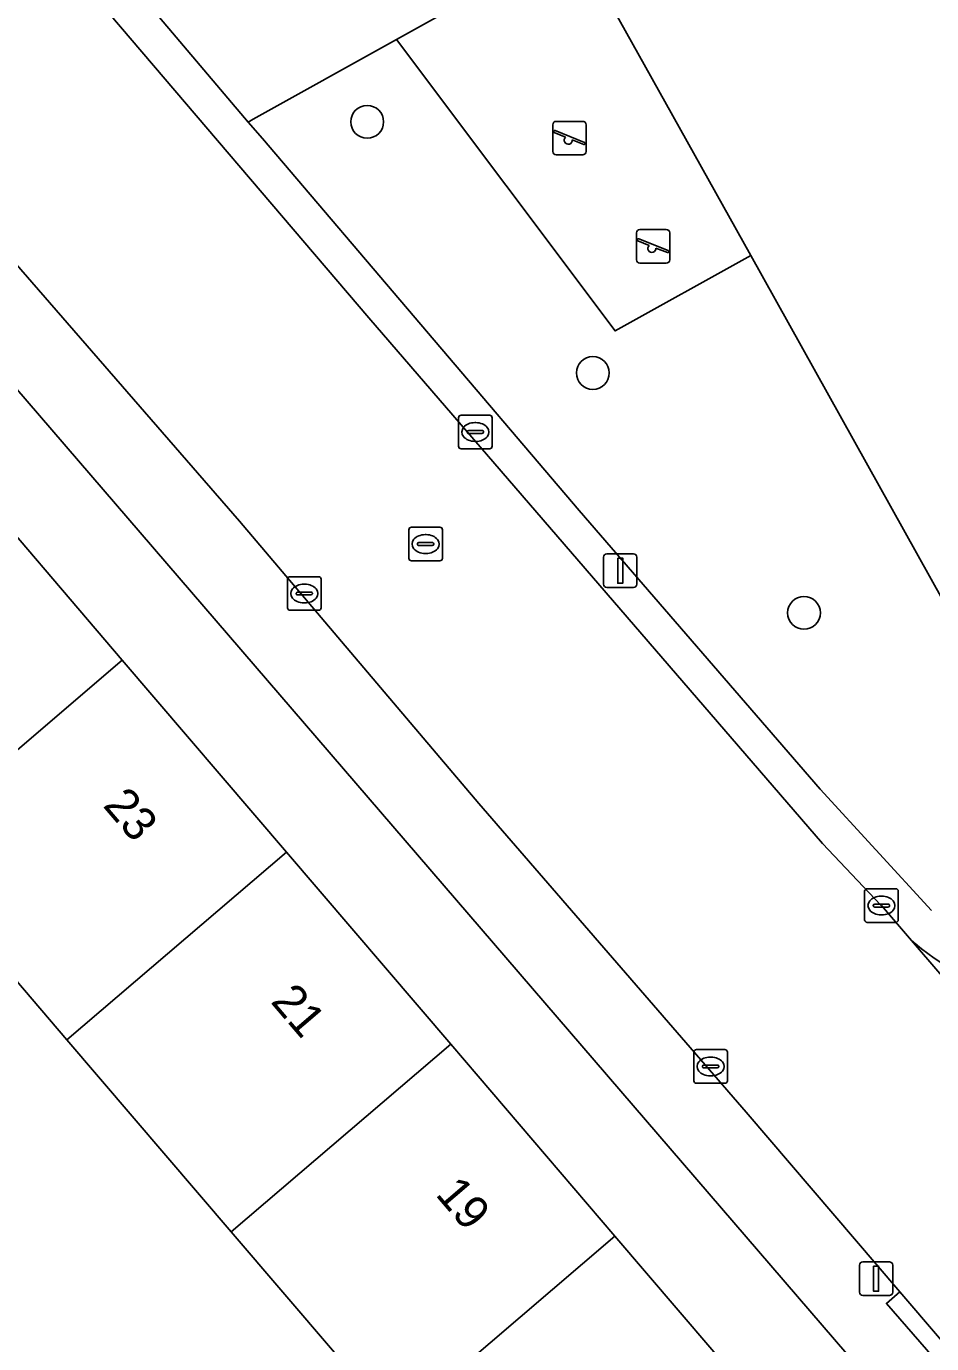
# Model space of a CAD drawing. Extents: x 159352 to 160617, y 385888 to 387323.
# Drawn here: x 160148.32 to 160175.27, y 386548.93 to 386588.14 of the extents above; entities that cross this region are included whole.
import ezdxf

# ---------------------------------------------------------------- set-up
doc = ezdxf.new("R2010")
doc.units = 0
for name, color, linetype in [('IMGEO_Boom', 7, 'Continuous'), ('IMGEO_Erf', 7, 'Continuous'), ('IMGEO_Groenvoorziening', 7, 'Continuous'), ('IMGEO_Kolk', 7, 'Continuous'), ('IMGEO_Lichtmast', 7, 'Continuous'), ('IMGEO_Pand', 7, 'Continuous'), ('IMGEO_Pand_nummerreeks', 7, 'Continuous'), ('IMGEO_Rijbaan_lokaal_open', 7, 'Continuous'), ('IMGEO_Rioolput', 7, 'Continuous'), ('IMGEO_Speelvoorziening', 7, 'Continuous'), ('IMGEO_Terreindeel_zand', 7, 'Continuous'), ('IMGEO_Voetpad_open', 7, 'Continuous')]:
    doc.layers.add(name, color=color, linetype=linetype)

msp = doc.modelspace()

# ---------------------------------------------------------------- linework, layer by layer
at = {"layer": 'IMGEO_Boom'}
for centre in [(160158.465, 386585.301), (160165.18, 386577.825), (160171.466, 386570.683)]:
    msp.add_circle(centre, 0.489, dxfattribs=at)
at = {"layer": 'IMGEO_Erf'}
for points in [[(160138.668, 386583.845), (160122.717, 386570.341), (160125.538, 386567.009), (160128.349, 386569.415), (160133.317, 386563.611), (160130.574, 386561.264), (160138.567, 386551.922), (160141.163, 386554.185), (160142.899, 386552.194), (160140.303, 386549.931), (160143.455, 386546.205), (160146.051, 386548.468), (160147.731, 386546.541), (160145.113, 386544.303), (160154.321, 386533.47), (160160.119, 386538.551), (160162.504, 386535.828), (160162.801, 386535.49), (160175.006, 386545.996), (160142.707, 386583.526)], [(160129.645, 386575.289), (160136.85, 386581.388), (160136.914, 386581.824), (160140.635, 386581.439), (160140.595, 386581.05), (160141.004, 386580.571), (160141.809, 386581.259), (160142.009, 386581.026), (160141.501, 386580.592), (160146.287, 386574.995), (160151.175, 386569.279), (160156.063, 386563.562), (160160.951, 386557.846), (160165.838, 386552.13), (160170.609, 386546.551)], [(160157.486, 386548.665), (160154.415, 386552.257), (160149.527, 386557.974), (160144.639, 386563.69), (160138.099, 386557.997), (160135.527, 386555.758), (160133.617, 386557.953), (160136.189, 386560.192), (160136.425, 386559.921), (160140.496, 386563.465), (160139.984, 386564.053), (160142.475, 386566.221), (160139.751, 386569.406), (160136.989, 386567.044), (160131.816, 386572.725)]]:
    msp.add_lwpolyline(points, dxfattribs=at)
at = {"layer": 'IMGEO_Groenvoorziening'}
for points in [[(160171.707, 386603.23), (160166.382, 386596.579), (160163.689, 386595.054), (160162.578, 386594.425), (160152.319, 386588.616), (160152.173, 386588.533), (160154.924, 386585.296), (160155.071, 386585.378), (160159.336, 386587.755), (160164.646, 386590.714), (160166.521, 386587.35), (160169.879, 386581.323), (160180.956, 386561.446), (160190.387, 386569.547)], [(160169.879, 386581.323), (160165.844, 386579.075), (160159.336, 386587.755), (160155.071, 386585.378), (160154.924, 386585.296), (160155.343, 386584.803), (160164.776, 386573.727), (160171.947, 386565.433), (160175.266, 386561.824)], [(160180.956, 386561.446), (160169.879, 386581.323)]]:
    msp.add_lwpolyline(points, dxfattribs=at)
at = {"layer": 'IMGEO_Kolk'}
for p, q in [((160161.258, 386576.567), (160162.11, 386576.567)), ((160161.183, 386575.641), (160161.183, 386576.493)), ((160161.671, 386576.347), (160161.696, 386576.347)), ((160162.184, 386576.493), (160162.184, 386575.641)), ((160161.442, 386576.061), (160161.442, 386576.073)), ((160161.88, 386576.024), (160161.482, 386576.024)), ((160161.485, 386576.11), (160161.883, 386576.11)), ((160161.694, 386575.787), (160161.669, 386575.787)), ((160161.926, 386576.073), (160161.926, 386576.061)), ((160162.11, 386575.567), (160161.258, 386575.567)), ((160156.092, 386570.833), (160156.092, 386571.685)), ((160156.167, 386571.759), (160157.019, 386571.759)), ((160156.58, 386571.539), (160156.605, 386571.539)), ((160157.093, 386571.685), (160157.093, 386570.833)), ((160156.351, 386571.253), (160156.351, 386571.265)), ((160156.789, 386571.216), (160156.391, 386571.216)), ((160156.394, 386571.302), (160156.792, 386571.302)), ((160156.835, 386571.265), (160156.835, 386571.253)), ((160157.019, 386570.759), (160156.167, 386570.759)), ((160156.603, 386570.979), (160156.578, 386570.979)), ((160173.345, 386562.469), (160174.197, 386562.469)), ((160173.27, 386561.543), (160173.27, 386562.395)), ((160173.758, 386562.249), (160173.783, 386562.249)), ((160174.271, 386562.395), (160174.271, 386561.543)), ((160173.529, 386561.963), (160173.529, 386561.975)), ((160173.967, 386561.926), (160173.569, 386561.926)), ((160173.572, 386562.012), (160173.97, 386562.012)), ((160173.781, 386561.689), (160173.756, 386561.689)), ((160174.013, 386561.975), (160174.013, 386561.963)), ((160174.197, 386561.469), (160173.345, 386561.469)), ((160168.187, 386556.753), (160168.187, 386557.605)), ((160168.262, 386557.679), (160169.114, 386557.679)), ((160168.675, 386557.459), (160168.7, 386557.459)), ((160169.188, 386557.605), (160169.188, 386556.753)), ((160168.446, 386557.173), (160168.446, 386557.185)), ((160168.884, 386557.136), (160168.486, 386557.136)), ((160168.489, 386557.222), (160168.887, 386557.222)), ((160168.93, 386557.185), (160168.93, 386557.173)), ((160169.114, 386556.679), (160168.262, 386556.679)), ((160168.698, 386556.899), (160168.673, 386556.899))]:
    msp.add_line(p, q, dxfattribs=at)
for points in [[(160161.258, 386576.567), (160162.11, 386576.567)], [(160161.183, 386575.641), (160161.183, 386576.493)], [(160162.184, 386576.493), (160162.184, 386575.641)], [(160162.11, 386575.567), (160161.258, 386575.567)], [(160156.092, 386570.833), (160156.092, 386571.685)], [(160156.167, 386571.759), (160157.019, 386571.759)], [(160157.093, 386571.685), (160157.093, 386570.833)], [(160157.019, 386570.759), (160156.167, 386570.759)], [(160173.345, 386562.469), (160174.197, 386562.469)], [(160173.27, 386561.543), (160173.27, 386562.395)], [(160174.271, 386562.395), (160174.271, 386561.543)], [(160174.197, 386561.469), (160173.345, 386561.469)], [(160168.187, 386556.753), (160168.187, 386557.605)], [(160168.262, 386557.679), (160169.114, 386557.679)], [(160169.188, 386557.605), (160169.188, 386556.753)], [(160169.114, 386556.679), (160168.262, 386556.679)]]:
    msp.add_lwpolyline(points, dxfattribs=at)
for centre, radius, start, end in [((160161.26, 386576.491), 0.0765, 91.552, 178.448), ((160161.26, 386576.491), 0.0765, 91.552, 178.448), ((160162.108, 386576.491), 0.0765, 1.552, 88.448), ((160162.108, 386576.491), 0.0765, 1.552, 88.448), ((160161.482, 386576.07), 0.0403, 85.8775, 175.7526), ((160161.479, 386576.06), 0.0366, 178.938, 274.7102), ((160161.883, 386576.067), 0.043, 264.8664, 352.4533), ((160161.887, 386576.072), 0.0386, 1.7309, 96.639), ((160161.26, 386575.643), 0.0765, 181.552, 268.448), ((160161.26, 386575.643), 0.0765, 181.552, 268.448), ((160162.108, 386575.643), 0.0765, 271.552, 358.448), ((160162.108, 386575.643), 0.0765, 271.552, 358.448), ((160156.169, 386571.683), 0.0765, 91.552, 178.448), ((160156.169, 386571.683), 0.0765, 91.552, 178.448), ((160157.017, 386571.683), 0.0765, 1.552, 88.448), ((160157.017, 386571.683), 0.0765, 1.552, 88.448), ((160156.391, 386571.262), 0.0403, 85.8775, 175.7526), ((160156.388, 386571.252), 0.0366, 178.938, 274.7102), ((160156.792, 386571.259), 0.043, 264.8664, 352.4533), ((160156.796, 386571.264), 0.0386, 1.7309, 96.639), ((160156.169, 386570.835), 0.0765, 181.552, 268.448), ((160156.169, 386570.835), 0.0765, 181.552, 268.448), ((160157.017, 386570.835), 0.0765, 271.552, 358.448), ((160157.017, 386570.835), 0.0765, 271.552, 358.448), ((160173.347, 386562.393), 0.0765, 91.552, 178.448), ((160173.347, 386562.393), 0.0765, 91.552, 178.448), ((160174.195, 386562.393), 0.0765, 1.552, 88.448), ((160174.195, 386562.393), 0.0765, 1.552, 88.448), ((160173.569, 386561.972), 0.0403, 85.8775, 175.7526), ((160173.566, 386561.962), 0.0366, 178.938, 274.7102), ((160173.97, 386561.969), 0.043, 264.8664, 352.4533), ((160173.974, 386561.974), 0.0386, 1.7309, 96.639), ((160173.347, 386561.545), 0.0765, 181.552, 268.448), ((160173.347, 386561.545), 0.0765, 181.552, 268.448), ((160174.195, 386561.545), 0.0765, 271.552, 358.448), ((160174.195, 386561.545), 0.0765, 271.552, 358.448), ((160168.264, 386557.603), 0.0765, 91.552, 178.448), ((160168.264, 386557.603), 0.0765, 91.552, 178.448), ((160169.112, 386557.603), 0.0765, 1.552, 88.448), ((160169.112, 386557.603), 0.0765, 1.552, 88.448), ((160168.486, 386557.182), 0.0403, 85.8775, 175.7526), ((160168.483, 386557.172), 0.0366, 178.938, 274.7102), ((160168.887, 386557.179), 0.043, 264.8664, 352.4533), ((160168.891, 386557.184), 0.0386, 1.7309, 96.639), ((160168.264, 386556.755), 0.0765, 181.552, 268.448), ((160168.264, 386556.755), 0.0765, 181.552, 268.448), ((160169.112, 386556.755), 0.0765, 271.552, 358.448), ((160169.112, 386556.755), 0.0765, 271.552, 358.448)]:
    msp.add_arc(centre, radius, start, end, dxfattribs=at)
for centre, major_axis, ratio, start_param, end_param in [((160161.67, 386576.067), (-0.387, 0.002), 0.722429, 4.712389, 7.853982), ((160161.695, 386576.067), (-0.39, 0.002), 0.717154, 1.570796, 4.712389), ((160156.579, 386571.259), (-0.387, 0.002), 0.722429, 4.712389, 7.853982), ((160156.604, 386571.259), (-0.39, 0.002), 0.717154, 1.570796, 4.712389), ((160173.757, 386561.969), (-0.387, 0.002), 0.722429, 4.712389, 7.853982), ((160173.782, 386561.969), (-0.39, 0.002), 0.717154, 1.570796, 4.712389), ((160168.674, 386557.179), (-0.387, 0.002), 0.722429, 4.712389, 7.853982), ((160168.699, 386557.179), (-0.39, 0.002), 0.717154, 1.570796, 4.712389)]:
    msp.add_ellipse(centre, major_axis=major_axis, ratio=ratio, start_param=start_param, end_param=end_param, dxfattribs=at)
at = {"layer": 'IMGEO_Lichtmast'}
for p, q in [((160165.501, 386571.541), (160165.501, 386572.341)), ((160165.501, 386572.341), (160165.501, 386571.541)), ((160165.601, 386572.441), (160166.391, 386572.441)), ((160166.391, 386572.441), (160165.601, 386572.441)), ((160166.491, 386572.341), (160166.491, 386571.541)), ((160166.491, 386571.541), (160166.491, 386572.341)), ((160166.391, 386571.441), (160165.601, 386571.441)), ((160165.601, 386571.441), (160166.391, 386571.441)), ((160173.117, 386550.463), (160173.117, 386551.263)), ((160173.117, 386551.263), (160173.117, 386550.463)), ((160173.217, 386551.363), (160174.007, 386551.363)), ((160174.007, 386551.363), (160173.217, 386551.363)), ((160174.107, 386551.263), (160174.107, 386550.463)), ((160174.107, 386550.463), (160174.107, 386551.263)), ((160174.007, 386550.363), (160173.217, 386550.363)), ((160173.217, 386550.363), (160174.007, 386550.363))]:
    msp.add_line(p, q, dxfattribs=at)
for points in [[(160165.921, 386572.316), (160166.071, 386572.316), (160166.071, 386571.566), (160165.921, 386571.566), (160165.921, 386572.316)], [(160173.537, 386551.238), (160173.687, 386551.238), (160173.687, 386550.488), (160173.537, 386550.488), (160173.537, 386551.238)]]:
    msp.add_lwpolyline(points, dxfattribs=at)
for centre, start, end in [((160165.601, 386572.341), 90, 180), ((160165.601, 386572.341), 90, 180), ((160166.391, 386572.341), 0, 90), ((160166.391, 386572.341), 360, 90), ((160165.601, 386571.541), 180, 270), ((160165.601, 386571.541), 180, 270), ((160166.391, 386571.541), 270, 0), ((160166.391, 386571.541), 270, 0), ((160173.217, 386551.263), 90, 180), ((160173.217, 386551.263), 90, 180), ((160174.007, 386551.263), 0, 90), ((160174.007, 386551.263), 360, 90), ((160173.217, 386550.463), 180, 270), ((160173.217, 386550.463), 180, 270), ((160174.007, 386550.463), 270, 0), ((160174.007, 386550.463), 270, 0)]:
    msp.add_arc(centre, 0.1, start, end, dxfattribs=at)
at = {"layer": 'IMGEO_Pand'}
for points in [[(160151.175, 386569.279), (160146.287, 386574.995), (160139.751, 386569.406), (160142.475, 386566.221), (160139.984, 386564.053), (160140.496, 386563.465), (160136.425, 386559.921), (160136.189, 386560.192), (160133.617, 386557.953), (160135.527, 386555.758), (160138.099, 386557.997), (160144.639, 386563.69)], [(160156.063, 386563.562), (160151.175, 386569.279), (160144.639, 386563.69), (160149.527, 386557.974)], [(160160.951, 386557.846), (160156.063, 386563.562), (160149.527, 386557.974), (160154.415, 386552.257)], [(160160.951, 386557.846), (160154.415, 386552.257), (160157.486, 386548.665), (160150.62, 386542.795), (160150.734, 386542.662), (160148.392, 386540.659), (160150.095, 386538.668), (160159.302, 386546.541), (160165.838, 386552.13)], [(160159.302, 386546.541), (160164.286, 386540.713), (160171.433, 386546.823), (160171.219, 386547.073), (160170.609, 386546.551), (160165.838, 386552.13)]]:
    msp.add_lwpolyline(points, close=True, dxfattribs=at)
at = {"layer": 'IMGEO_Rijbaan_lokaal_open'}
for points in [[(160172.019, 386563.821), (160158.516, 386579.462), (160150.487, 386588.871), (160149.906, 386589.549)], [(160144.471, 386585.091), (160144.986, 386584.533), (160154.663, 386573.416), (160161.791, 386565.006), (160169.743, 386555.823), (160174.321, 386550.474), (160176.681, 386547.715), (160178.165, 386545.981), (160178.429, 386545.682), (160180.731, 386543.081), (160200.034, 386520.57), (160200.139, 386520.66), (160205.346, 386525.105), (160202.475, 386528.527), (160199.828, 386531.758), (160198.659, 386533.137), (160197.022, 386535.028), (160186.158, 386547.581), (160185.901, 386547.899), (160185.858, 386547.885), (160174.603, 386560.997), (160173.771, 386561.969), (160173.756, 386561.984), (160172.019, 386563.821)], [(160174.603, 386560.997), (160185.858, 386547.885), (160185.901, 386547.899)]]:
    msp.add_lwpolyline(points, dxfattribs=at)
msp.add_arc((160178.333, 386564.873), 5.379, 226.0949, 304.9945, dxfattribs=at)
at = {"layer": 'IMGEO_Rioolput'}
for p, q in [((160159.703, 386572.306), (160159.703, 386573.158)), ((160159.778, 386573.232), (160160.63, 386573.232)), ((160160.704, 386573.158), (160160.704, 386572.306)), ((160159.962, 386572.726), (160159.962, 386572.738)), ((160160.4, 386572.689), (160160.002, 386572.689)), ((160160.005, 386572.775), (160160.403, 386572.775)), ((160160.191, 386573.012), (160160.216, 386573.012)), ((160160.446, 386572.738), (160160.446, 386572.726)), ((160160.63, 386572.232), (160159.778, 386572.232)), ((160160.214, 386572.452), (160160.189, 386572.452))]:
    msp.add_line(p, q, dxfattribs=at)
for points in [[(160159.703, 386572.306), (160159.703, 386573.158)], [(160159.778, 386573.232), (160160.63, 386573.232)], [(160160.704, 386573.158), (160160.704, 386572.306)], [(160160.63, 386572.232), (160159.778, 386572.232)]]:
    msp.add_lwpolyline(points, dxfattribs=at)
for centre, radius, start, end in [((160159.78, 386573.156), 0.0765, 91.552, 178.448), ((160159.78, 386573.156), 0.0765, 91.552, 178.448), ((160160.628, 386573.156), 0.0765, 1.552, 88.448), ((160160.628, 386573.156), 0.0765, 1.552, 88.448), ((160160.002, 386572.735), 0.0403, 85.8775, 175.7526), ((160159.999, 386572.725), 0.0366, 178.938, 274.7102), ((160160.403, 386572.732), 0.043, 264.8664, 352.4533), ((160160.407, 386572.737), 0.0386, 1.7309, 96.639), ((160159.78, 386572.308), 0.0765, 181.552, 268.448), ((160159.78, 386572.308), 0.0765, 181.552, 268.448), ((160160.628, 386572.308), 0.0765, 271.552, 358.448), ((160160.628, 386572.308), 0.0765, 271.552, 358.448)]:
    msp.add_arc(centre, radius, start, end, dxfattribs=at)
for centre, major_axis, ratio, start_param, end_param in [((160160.19, 386572.732), (-0.387, 0.002), 0.722429, 4.712389, 7.853982), ((160160.215, 386572.732), (-0.39, 0.002), 0.717154, 1.570796, 4.712389)]:
    msp.add_ellipse(centre, major_axis=major_axis, ratio=ratio, start_param=start_param, end_param=end_param, dxfattribs=at)
at = {"layer": 'IMGEO_Speelvoorziening'}
for p, q in [((160163.988, 386584.416), (160163.988, 386585.216)), ((160163.988, 386585.216), (160163.988, 386584.416)), ((160164.088, 386585.316), (160164.878, 386585.316)), ((160164.878, 386585.316), (160164.088, 386585.316)), ((160164.978, 386585.216), (160164.978, 386584.416)), ((160164.978, 386584.416), (160164.978, 386585.216)), ((160164.371, 386584.844), (160164.032, 386584.981)), ((160164.057, 386585.041), (160164.933, 386584.688)), ((160164.909, 386584.628), (160164.569, 386584.765)), ((160164.878, 386584.316), (160164.088, 386584.316)), ((160164.088, 386584.316), (160164.878, 386584.316)), ((160166.578, 386582.095), (160167.368, 386582.095)), ((160167.368, 386582.095), (160166.578, 386582.095)), ((160166.478, 386581.195), (160166.478, 386581.995)), ((160166.478, 386581.995), (160166.478, 386581.195)), ((160166.861, 386581.623), (160166.522, 386581.76)), ((160166.547, 386581.82), (160167.423, 386581.467)), ((160167.468, 386581.995), (160167.468, 386581.195)), ((160167.468, 386581.195), (160167.468, 386581.995)), ((160167.399, 386581.407), (160167.059, 386581.544)), ((160167.368, 386581.095), (160166.578, 386581.095)), ((160166.578, 386581.095), (160167.368, 386581.095))]:
    msp.add_line(p, q, dxfattribs=at)
for centre, radius, start, end in [((160164.088, 386585.216), 0.1, 90, 180), ((160164.088, 386585.216), 0.1, 90, 180), ((160164.878, 386585.216), 0.1, 0, 90), ((160164.878, 386585.216), 0.1, 360, 90), ((160164.045, 386585.011), 0.0327, 68.078, 248.078), ((160164.45, 386584.754), 0.12, 130.9928, 5.1632), ((160164.088, 386584.416), 0.1, 180, 270), ((160164.088, 386584.416), 0.1, 180, 270), ((160164.878, 386584.416), 0.1, 270, 0), ((160164.878, 386584.416), 0.1, 270, 0), ((160164.921, 386584.658), 0.0327, 248.078, 68.078), ((160166.578, 386581.995), 0.1, 90, 180), ((160166.578, 386581.995), 0.1, 90, 180), ((160167.368, 386581.995), 0.1, 0, 90), ((160167.368, 386581.995), 0.1, 360, 90), ((160166.535, 386581.79), 0.0327, 68.078, 248.078), ((160166.94, 386581.533), 0.12, 130.9928, 5.1632), ((160167.411, 386581.437), 0.0327, 248.078, 68.078), ((160166.578, 386581.195), 0.1, 180, 270), ((160166.578, 386581.195), 0.1, 180, 270), ((160167.368, 386581.195), 0.1, 270, 0), ((160167.368, 386581.195), 0.1, 270, 0)]:
    msp.add_arc(centre, radius, start, end, dxfattribs=at)
at = {"layer": 'IMGEO_Terreindeel_zand'}
msp.add_lwpolyline([(160166.521, 386587.35), (160164.646, 386590.714), (160159.336, 386587.755), (160165.844, 386579.075), (160169.879, 386581.323)], close=True, dxfattribs=at)
at = {"layer": 'IMGEO_Voetpad_open'}
for points in [[(160155.343, 386584.803), (160154.924, 386585.296), (160152.173, 386588.533), (160150.795, 386590.155), (160150.448, 386590.645), (160150.233, 386591.292)], [(160149.906, 386589.549), (160150.487, 386588.871), (160158.516, 386579.462), (160172.019, 386563.821), (160173.756, 386561.984), (160173.771, 386561.969), (160174.603, 386560.997)], [(160201.901, 386518.396), (160200.827, 386519.646), (160200.034, 386520.57), (160180.731, 386543.081), (160180.352, 386542.756), (160178.091, 386545.392), (160178.429, 386545.682), (160178.165, 386545.981), (160176.681, 386547.715), (160176.306, 386547.388), (160173.921, 386550.126), (160174.321, 386550.474), (160169.743, 386555.823), (160161.791, 386565.006), (160154.663, 386573.416), (160144.986, 386584.533), (160144.471, 386585.091)], [(160175.266, 386561.824), (160171.947, 386565.433), (160164.776, 386573.727), (160155.343, 386584.803)], [(160142.707, 386583.526), (160175.006, 386545.996), (160176.408, 386544.366), (160214.547, 386500), (160221.545, 386491.86), (160222.49, 386490.761), (160241.983, 386468.085)]]:
    msp.add_lwpolyline(points, dxfattribs=at)
msp.add_lwpolyline([(160174.321, 386550.474), (160173.921, 386550.126), (160176.306, 386547.388), (160176.681, 386547.715)], close=True, dxfattribs=at)
msp.add_arc((160178.333, 386564.873), 5.379, 226.0949, 304.9945, dxfattribs=at)

# ---------------------------------------------------------------- texts
at = {"layer": 'IMGEO_Pand_nummerreeks'}
for s, rotation, p in [('23', 310.5333, (160150.573, 386564.937)), ('21', 310.5333, (160155.566, 386559.097)), ('19', 310.5308, (160160.471, 386553.36))]:
    msp.add_text(s, height=1, rotation=rotation, dxfattribs=at).set_placement(p)

doc.saveas('drawing.dxf')
